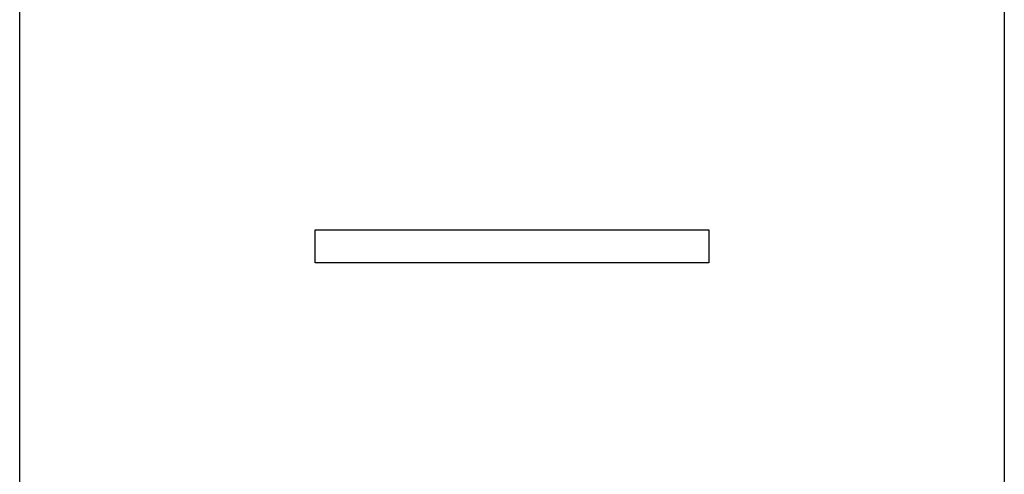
# Model space of a CAD drawing. Header units: millimetres. Extents: x -2637 to -1637, y 678 to 1678.
# Tile 311 of 348: x -1948.72 to -1943.72, y 1412.68 to 1414.99. Entities that reach past the tile are written whole.
import ezdxf

# ---------------------------------------------------------------- set-up
doc = ezdxf.new("R2010")
doc.units = ezdxf.units.MM
doc.layers.add('Make2D$B.SHOW mini', color=7, linetype='Continuous', true_color=0x000000)

msp = doc.modelspace()

# ---------------------------------------------------------------- linework, layer by layer
at = {"layer": 'Make2D$B.SHOW mini', "color": 18, "lineweight": -3, "true_color": 0x000000}
for points in [[(-1943.7173, 1461.1556), (-1943.7173, 1461.1552), (-1943.7173, 1401.2573)], [(-1948.7173, 1401.156), (-1948.7173, 1401.1565), (-1948.7173, 1401.1579), (-1948.7173, 1401.1634), (-1948.7173, 1401.1858), (-1948.7173, 1401.2774), (-1948.7173, 1401.6569), (-1948.7173, 1403.2624), (-1948.7173, 1409.9428), (-1948.7173, 1431.156)], [(-1947.2173, 1413.7514), (-1947.2173, 1413.9203)], [(-1947.2173, 1413.9203), (-1945.2173, 1413.9203)], [(-1945.2173, 1413.9203), (-1945.2173, 1413.7514)], [(-1945.2173, 1413.7514), (-1947.2173, 1413.7514)]]:
    msp.add_lwpolyline(points, dxfattribs=at)

doc.saveas('drawing.dxf')
